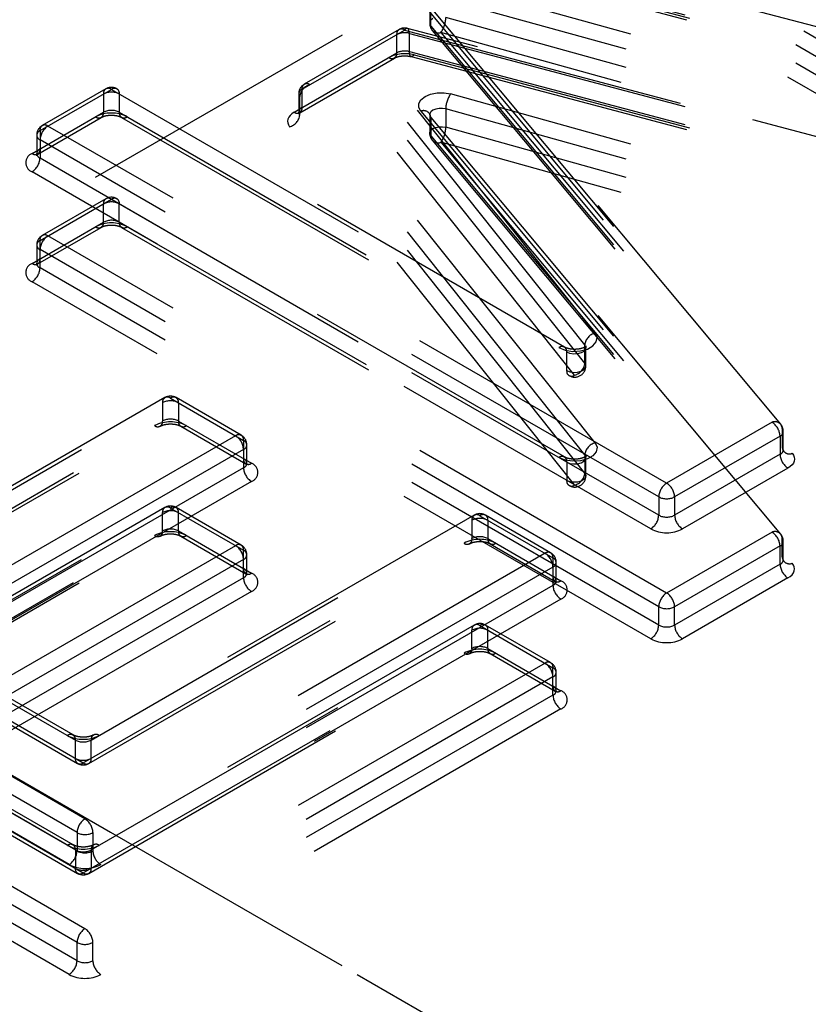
# Model space of a CAD drawing. Header units: inches. Extents: x 1907 to 2452, y -210 to -54.
# Tile 359 of 656: x 1990.801 to 1991.078, y -188.758 to -188.412. Entities that reach past the tile are written whole.
import ezdxf

# ---------------------------------------------------------------- set-up
doc = ezdxf.new("R2010")
doc.units = ezdxf.units.IN
doc.header["$LTSCALE"] = 0.5
doc.header["$MEASUREMENT"] = 0
doc.linetypes.add('HIDDEN', pattern=[0.22499999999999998, 0.15, -0.075])
doc.layers.add('SID-M-H', color=4, linetype='HIDDEN')

msp = doc.modelspace()

# ---------------------------------------------------------------- linework, layer by layer
at = {"layer": 'SID-M-H'}
for p, q in [((1991.780342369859, -187.9176182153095), (1990.631293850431, -188.5809498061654)), ((1990.936279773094, -188.3771819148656), (1991.154118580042, -188.4349447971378)), ((1991.155127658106, -188.4343540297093), (1990.937288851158, -188.3765911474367)), ((1991.162972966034, -188.4661766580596), (1991.00595835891, -188.3755340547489)), ((1990.937923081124, -188.3783313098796), (1991.155761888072, -188.4360941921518)), ((1991.160189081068, -188.4709984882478), (1991.003174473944, -188.380355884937)), ((1990.937923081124, -188.3847607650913), (1991.155761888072, -188.4425236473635)), ((1990.938557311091, -188.3865009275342), (1991.156396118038, -188.4442638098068)), ((1990.939566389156, -188.3859101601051), (1991.157405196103, -188.4436730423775)), ((1991.160189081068, -188.4774279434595), (1991.003174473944, -188.3867853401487)), ((1991.157405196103, -188.4822497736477), (1991.000390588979, -188.3916071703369)), ((1991.003095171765, -188.5221287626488), (1990.90303610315, -188.3963730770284)), ((1990.999517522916, -188.5262921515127), (1990.899458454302, -188.4005364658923)), ((1991.208373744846, -188.4708134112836), (1990.952417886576, -188.3996213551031)), ((1991.2066648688, -188.4760756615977), (1990.950709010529, -188.4048836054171)), ((1990.999517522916, -188.5327216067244), (1990.899458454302, -188.406965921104)), ((1990.941906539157, -188.4056894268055), (1991.065228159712, -188.5534495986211)), ((1991.068250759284, -188.5541416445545), (1990.944929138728, -188.4063814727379)), ((1990.945063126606, -188.4069311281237), (1990.945063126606, -188.4133605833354)), ((1990.94545333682, -188.4079176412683), (1991.068774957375, -188.5556778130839)), ((1990.94545333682, -188.41434709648), (1990.94545333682, -188.4079176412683)), ((1990.995939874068, -188.5368849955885), (1990.895880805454, -188.411129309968)), ((1990.946216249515, -188.4117534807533), (1990.945502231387, -188.4123175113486)), ((1991.2066648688, -188.4825051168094), (1990.950709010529, -188.4113130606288)), ((1990.936600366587, -188.415417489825), (1990.936279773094, -188.4157586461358)), ((1990.936908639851, -188.4152129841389), (1990.936600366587, -188.415417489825)), ((1990.937192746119, -188.4151529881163), (1990.936908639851, -188.4152129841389)), ((1990.937441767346, -188.4152398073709), (1990.937192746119, -188.4151529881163)), ((1991.155127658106, -188.4729307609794), (1990.937288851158, -188.4151678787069)), ((1990.937646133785, -188.4154701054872), (1990.937441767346, -188.4152398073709)), ((1990.937797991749, -188.4158350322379), (1990.937646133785, -188.4154701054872)), ((1990.945118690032, -188.4129800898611), (1990.945101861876, -188.413678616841)), ((1990.945101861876, -188.413678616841), (1990.94545333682, -188.41434709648)), ((1990.945502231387, -188.4123175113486), (1990.945118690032, -188.4129800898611)), ((1990.94545333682, -188.41434709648), (1991.068774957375, -188.5621072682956)), ((1990.900252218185, -188.4365574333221), (1990.936279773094, -188.4157586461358)), ((1990.934311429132, -188.4155637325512), (1990.901067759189, -188.4347548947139)), ((1990.933495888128, -188.4237957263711), (1990.933495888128, -188.4173662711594)), ((1990.936279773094, -188.4157586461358), (1991.154118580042, -188.473521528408)), ((1990.937891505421, -188.4163205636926), (1990.937797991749, -188.4158350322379)), ((1990.937923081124, -188.4169080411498), (1990.937891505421, -188.4163205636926)), ((1990.937923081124, -188.4169080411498), (1991.155761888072, -188.474670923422)), ((1990.937923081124, -188.4233374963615), (1990.937923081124, -188.4169080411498)), ((1990.945977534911, -188.4158832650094), (1991.069299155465, -188.5636434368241)), ((1990.94900013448, -188.4165753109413), (1991.072321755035, -188.564335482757)), ((1991.20495599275, -188.4877673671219), (1990.94900013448, -188.4165753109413)), ((1990.89746833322, -188.4445945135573), (1990.933495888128, -188.4237957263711)), ((1990.899436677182, -188.4447894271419), (1990.932680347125, -188.4255982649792)), ((1990.937923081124, -188.4233374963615), (1991.155761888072, -188.4811003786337)), ((1990.937954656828, -188.4239249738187), (1990.937923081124, -188.4233374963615)), ((1990.9380481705, -188.4244105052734), (1990.937954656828, -188.4239249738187)), ((1990.938200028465, -188.4247754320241), (1990.9380481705, -188.4244105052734)), ((1990.938404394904, -188.4250057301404), (1990.938200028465, -188.4247754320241)), ((1990.93865341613, -188.425092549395), (1990.938404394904, -188.4250057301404)), ((1990.938557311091, -188.4250776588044), (1991.156396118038, -188.4828405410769)), ((1990.938937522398, -188.4250325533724), (1990.93865341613, -188.425092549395)), ((1990.939245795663, -188.4248280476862), (1990.938937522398, -188.4250325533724)), ((1990.939566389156, -188.4244868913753), (1990.939245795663, -188.4248280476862)), ((1990.939566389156, -188.4244868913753), (1991.157405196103, -188.4822497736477)), ((1991.780342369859, -189.2442316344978), (1990.366128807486, -188.4278235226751)), ((1991.003095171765, -188.560705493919), (1990.90303610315, -188.4349498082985)), ((1990.808302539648, -188.4510621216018), (1990.833357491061, -188.436597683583)), ((1990.831389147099, -188.4364027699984), (1990.809118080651, -188.4492595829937)), ((1990.830573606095, -188.4382053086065), (1990.830573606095, -188.4446347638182)), ((1990.833357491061, -188.436597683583), (1990.993155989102, -188.5288479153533)), ((1990.992340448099, -188.5270453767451), (1990.835325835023, -188.4364027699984)), ((1990.836141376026, -188.4382053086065), (1990.836141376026, -188.4446347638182)), ((1990.899099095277, -188.4381645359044), (1990.899099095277, -188.4445939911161)), ((1990.999517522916, -188.5648688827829), (1990.899458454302, -188.4391131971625)), ((1990.899458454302, -188.4455426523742), (1990.899458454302, -188.4391131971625)), ((1990.900252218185, -188.4429868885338), (1990.900252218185, -188.4365574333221)), ((1990.942004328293, -188.4402069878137), (1990.94343236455, -188.4390789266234)), ((1990.94343236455, -188.4390789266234), (1990.945386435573, -188.4382545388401)), ((1990.945386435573, -188.4382545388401), (1990.947681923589, -188.4378117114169)), ((1990.947681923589, -188.4378117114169), (1990.950101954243, -188.4377922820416)), ((1990.950101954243, -188.4377922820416), (1990.952417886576, -188.4381980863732)), ((1991.208373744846, -188.5093901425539), (1990.952417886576, -188.4381980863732)), ((1990.94120358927, -188.4429291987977), (1990.941237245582, -188.4415321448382)), ((1990.941906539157, -188.4442661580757), (1990.94120358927, -188.4429291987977)), ((1990.941237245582, -188.4415321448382), (1990.942004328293, -188.4402069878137)), ((1990.805518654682, -188.4590992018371), (1990.830573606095, -188.4446347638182)), ((1990.807486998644, -188.4592941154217), (1990.829758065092, -188.4464373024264)), ((1990.836141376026, -188.4446347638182), (1990.995939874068, -188.5368849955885)), ((1990.83695691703, -188.4464373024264), (1990.993971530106, -188.5370799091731)), ((1990.89558543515, -188.446338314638), (1990.895285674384, -188.4470065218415)), ((1990.896056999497, -188.4457040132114), (1990.89558543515, -188.446338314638)), ((1990.896689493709, -188.4451182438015), (1990.896056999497, -188.4457040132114)), ((1990.89746833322, -188.4445945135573), (1990.896689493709, -188.4451182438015)), ((1990.999517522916, -188.5712983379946), (1990.899458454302, -188.4455426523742)), ((1990.941906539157, -188.4442661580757), (1991.065228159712, -188.5920263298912)), ((1991.068250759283, -188.5927183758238), (1990.944929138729, -188.444958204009)), ((1990.945063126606, -188.4455078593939), (1990.945063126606, -188.4519373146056)), ((1990.945118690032, -188.4451273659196), (1990.945101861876, -188.4458258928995)), ((1990.945101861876, -188.4458258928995), (1990.94545333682, -188.4464943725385)), ((1990.945502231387, -188.4444647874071), (1990.945118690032, -188.4451273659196)), ((1990.94545333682, -188.4464943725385), (1991.068774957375, -188.5942545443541)), ((1990.94545333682, -188.4464943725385), (1990.94545333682, -188.4529238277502)), ((1990.946216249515, -188.4439007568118), (1990.945502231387, -188.4444647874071)), ((1990.947193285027, -188.4434885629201), (1990.946216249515, -188.4439007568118)), ((1990.948341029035, -188.4432671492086), (1990.947193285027, -188.4434885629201)), ((1990.949551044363, -188.4432574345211), (1990.948341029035, -188.4432671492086)), ((1990.950709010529, -188.4434603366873), (1990.949551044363, -188.4432574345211)), ((1991.2066648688, -188.5146523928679), (1990.950709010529, -188.4434603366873)), ((1990.950709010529, -188.4434603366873), (1990.950709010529, -188.449889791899)), ((1991.028229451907, -188.5748084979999), (1990.811086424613, -188.4494544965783)), ((1990.895285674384, -188.4470065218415), (1990.895164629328, -188.4476932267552)), ((1990.895164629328, -188.4476932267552), (1990.895225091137, -188.4483825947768)), ((1990.895225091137, -188.4483825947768), (1990.895465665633, -188.4490587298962)), ((1990.895465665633, -188.4490587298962), (1990.895880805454, -188.4497060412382)), ((1990.995939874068, -188.5754617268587), (1990.895880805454, -188.4497060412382)), ((1990.946216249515, -188.4503302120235), (1990.947193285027, -188.4499180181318)), ((1990.947193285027, -188.4499180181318), (1990.948341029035, -188.4496966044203)), ((1990.948341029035, -188.4496966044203), (1990.949551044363, -188.4496868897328)), ((1990.949551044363, -188.4496868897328), (1990.950709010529, -188.449889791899)), ((1991.2066648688, -188.5210818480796), (1990.950709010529, -188.449889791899)), ((1990.807149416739, -188.4526692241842), (1990.807149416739, -188.4590986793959)), ((1990.808302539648, -188.4510621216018), (1990.808302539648, -188.4607057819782)), ((1990.945101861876, -188.4522553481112), (1990.945118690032, -188.4515568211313)), ((1990.94545333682, -188.4529238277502), (1990.945101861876, -188.4522553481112)), ((1990.945118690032, -188.4515568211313), (1990.945502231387, -188.4508942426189)), ((1990.94545333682, -188.4529238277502), (1991.068774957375, -188.6006839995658)), ((1990.945502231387, -188.4508942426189), (1990.946216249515, -188.4503302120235)), ((1991.025445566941, -188.5796303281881), (1990.808302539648, -188.4542763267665)), ((1990.945977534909, -188.4544599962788), (1991.069299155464, -188.6022201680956)), ((1990.94900013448, -188.4551520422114), (1991.072321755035, -188.6029122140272)), ((1991.20495599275, -188.5263440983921), (1990.94900013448, -188.4551520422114)), ((1991.025445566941, -188.5860597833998), (1990.808302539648, -188.4607057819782)), ((1991.022661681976, -188.590881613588), (1990.805518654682, -188.4655276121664)), ((1990.808302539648, -188.489638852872), (1990.833357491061, -188.4751744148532)), ((1990.831389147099, -188.4749795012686), (1990.809118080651, -188.4878363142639)), ((1990.830573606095, -188.4832114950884), (1990.830573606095, -188.4767820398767)), ((1990.833357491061, -188.4751744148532), (1990.993155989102, -188.5674246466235)), ((1990.992340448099, -188.5656221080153), (1990.835325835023, -188.4749795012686)), ((1990.836141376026, -188.4832114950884), (1990.836141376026, -188.4767820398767)), ((1990.805518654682, -188.4976759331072), (1990.830573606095, -188.4832114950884)), ((1990.836141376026, -188.4832114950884), (1990.995939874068, -188.5754617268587)), ((1990.807486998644, -188.4978708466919), (1990.829758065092, -188.4850140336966)), ((1991.028229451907, -188.6133852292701), (1990.811086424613, -188.4880312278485)), ((1990.83695691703, -188.4850140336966), (1990.993971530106, -188.5756566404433)), ((1990.807149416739, -188.4912459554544), (1990.807149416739, -188.4976754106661)), ((1990.808302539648, -188.4992825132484), (1990.808302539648, -188.489638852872)), ((1991.025445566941, -188.6182070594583), (1990.808302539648, -188.4928530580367)), ((1991.025445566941, -188.62463651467), (1990.808302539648, -188.4992825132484)), ((1991.022661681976, -188.6294583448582), (1990.805518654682, -188.5041043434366)), ((1991.003787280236, -188.5236526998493), (1991.003095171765, -188.5221287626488)), ((1991.002373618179, -188.526646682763), (1991.003536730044, -188.5252214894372)), ((1991.003536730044, -188.5252214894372), (1991.003787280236, -188.5236526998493)), ((1990.990372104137, -188.5272402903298), (1990.99260704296, -188.5281443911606)), ((1990.99260704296, -188.5281443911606), (1990.995242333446, -188.528553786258)), ((1990.993155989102, -188.535277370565), (1990.993155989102, -188.5288479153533)), ((1990.994273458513, -188.5292999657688), (1990.993155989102, -188.5288479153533)), ((1990.995591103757, -188.5295046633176), (1990.994273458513, -188.5292999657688)), ((1990.995242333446, -188.528553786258), (1990.997961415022, -188.5284192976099)), ((1990.996950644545, -188.5294374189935), (1990.995591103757, -188.5295046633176)), ((1990.998188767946, -188.5291063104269), (1990.996950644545, -188.5294374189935)), ((1990.997961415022, -188.5284192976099), (1991.000437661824, -188.5277570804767)), ((1990.999156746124, -188.52855111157), (1990.998188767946, -188.5291063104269)), ((1990.999738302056, -188.527838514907), (1990.999156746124, -188.52855111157)), ((1990.999517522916, -188.5327216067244), (1990.999517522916, -188.5262921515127)), ((1990.999876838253, -188.527251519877), (1990.999738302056, -188.527838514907)), ((1990.999876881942, -188.5336702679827), (1990.999876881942, -188.527240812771)), ((1991.000437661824, -188.5277570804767), (1991.002373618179, -188.526646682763)), ((1990.999863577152, -188.5334835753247), (1990.999517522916, -188.5327216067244)), ((1990.993155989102, -188.535277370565), (1990.994273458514, -188.5357294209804)), ((1990.994273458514, -188.5357294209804), (1990.995591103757, -188.5359341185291)), ((1990.995591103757, -188.5359341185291), (1990.996950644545, -188.5358668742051)), ((1990.996950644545, -188.5358668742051), (1990.998188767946, -188.5355357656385)), ((1990.998188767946, -188.5355357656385), (1990.999156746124, -188.5349805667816)), ((1990.999156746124, -188.5349805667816), (1990.999738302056, -188.5342679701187)), ((1990.999738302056, -188.5342679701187), (1990.999863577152, -188.5334835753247)), ((1990.736237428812, -188.6130261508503), (1990.854088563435, -188.5449916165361)), ((1990.852120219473, -188.5447967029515), (1990.737052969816, -188.6112236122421)), ((1990.85130467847, -188.5465992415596), (1990.85130467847, -188.5530286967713)), ((1990.854088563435, -188.5449916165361), (1990.879735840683, -188.5597979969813)), ((1990.87892029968, -188.5579954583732), (1990.856056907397, -188.5447967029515)), ((1990.8568724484, -188.5465992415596), (1990.8568724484, -188.5530286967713)), ((1990.733453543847, -188.6210632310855), (1990.85130467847, -188.5530286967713)), ((1990.8568724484, -188.5530286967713), (1990.882519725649, -188.5678350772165)), ((1991.065228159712, -188.5534495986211), (1991.028229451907, -188.5748084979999)), ((1990.735421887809, -188.6212581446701), (1990.850489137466, -188.5548312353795)), ((1990.857687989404, -188.5548312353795), (1990.880551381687, -188.5680299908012)), ((1991.068774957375, -188.5556778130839), (1991.068774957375, -188.5621072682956)), ((1991.069165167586, -188.5630937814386), (1991.069165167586, -188.5566643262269)), ((1990.876951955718, -188.5581903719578), (1990.761884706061, -188.6246172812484)), ((1990.879735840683, -188.5597979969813), (1990.879735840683, -188.5694416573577)), ((1991.068012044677, -188.5582714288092), (1991.031013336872, -188.5796303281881)), ((1991.068012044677, -188.5582714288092), (1991.068012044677, -188.5647008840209)), ((1990.879735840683, -188.563012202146), (1990.764668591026, -188.6294391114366)), ((1990.880888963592, -188.5678345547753), (1990.880888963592, -188.5614050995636)), ((1991.003536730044, -188.5637982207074), (1991.002373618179, -188.5652234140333)), ((1991.003095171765, -188.560705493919), (1991.003787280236, -188.5622294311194)), ((1991.003787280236, -188.5622294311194), (1991.003536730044, -188.5637982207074)), ((1990.824077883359, -188.6926626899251), (1990.606934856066, -188.5673086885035)), ((1990.992607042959, -188.5667211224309), (1990.990372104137, -188.5658170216)), ((1990.995242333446, -188.5671305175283), (1990.992607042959, -188.5667211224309)), ((1990.993155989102, -188.5674246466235), (1990.993155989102, -188.5738541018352)), ((1990.993155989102, -188.5674246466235), (1990.994273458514, -188.5678766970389)), ((1990.997961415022, -188.5669960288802), (1990.995242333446, -188.5671305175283)), ((1991.000437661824, -188.566333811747), (1990.997961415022, -188.5669960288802)), ((1990.998188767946, -188.567683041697), (1990.999156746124, -188.5671278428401)), ((1990.999156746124, -188.5671278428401), (1990.999738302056, -188.5664152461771)), ((1990.999517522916, -188.5648688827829), (1990.999517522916, -188.5712983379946)), ((1990.999738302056, -188.5664152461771), (1990.999876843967, -188.5658275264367)), ((1990.999876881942, -188.5722469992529), (1990.999876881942, -188.5658175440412)), ((1991.002373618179, -188.5652234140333), (1991.000437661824, -188.566333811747)), ((1991.068012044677, -188.5647008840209), (1991.031013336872, -188.5860597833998)), ((1991.072321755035, -188.564335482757), (1991.072762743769, -188.5649882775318)), ((1991.072991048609, -188.5670694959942), (1991.072696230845, -188.5677491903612)), ((1991.072762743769, -188.5649882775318), (1991.073024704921, -188.5656724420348)), ((1991.073101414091, -188.5663717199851), (1991.072991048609, -188.5670694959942)), ((1991.073024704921, -188.5656724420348), (1991.073101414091, -188.5663717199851)), ((1990.879735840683, -188.5694416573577), (1990.764668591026, -188.6358685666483)), ((1990.994273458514, -188.5678766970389), (1990.995591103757, -188.5680813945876)), ((1990.995591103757, -188.5680813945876), (1990.996950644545, -188.5680141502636)), ((1990.996950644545, -188.5680141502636), (1990.998188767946, -188.567683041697)), ((1991.070795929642, -188.5695227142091), (1991.033797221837, -188.590881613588)), ((1991.071585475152, -188.5689905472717), (1991.070795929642, -188.5695227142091)), ((1991.072223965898, -188.5683946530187), (1991.071585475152, -188.5689905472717)), ((1991.072696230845, -188.5677491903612), (1991.072223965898, -188.5683946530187)), ((1990.821293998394, -188.6974845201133), (1990.604150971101, -188.5721305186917)), ((1990.882519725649, -188.5742634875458), (1990.767452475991, -188.6406903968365)), ((1990.994273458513, -188.5743061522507), (1990.993155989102, -188.5738541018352)), ((1990.995591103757, -188.5745108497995), (1990.994273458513, -188.5743061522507)), ((1990.996950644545, -188.5744436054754), (1990.995591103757, -188.5745108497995)), ((1990.998188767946, -188.5741124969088), (1990.996950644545, -188.5744436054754)), ((1990.999156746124, -188.5735572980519), (1990.998188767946, -188.5741124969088)), ((1990.999738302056, -188.5728447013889), (1990.999156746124, -188.5735572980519)), ((1990.999517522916, -188.5712983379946), (1990.999863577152, -188.5720603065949)), ((1990.999863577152, -188.5720603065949), (1990.999738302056, -188.5728447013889)), ((1990.821293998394, -188.703913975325), (1990.604150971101, -188.5785599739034)), ((1992.045507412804, -189.3973579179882), (1990.631293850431, -188.5809498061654)), ((1991.025445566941, -188.5796303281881), (1991.025445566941, -188.5860597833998)), ((1991.031013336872, -188.5796303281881), (1991.031013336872, -188.5860597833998)), ((1990.818510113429, -188.7087358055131), (1990.601367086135, -188.5833818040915)), ((1990.736237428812, -188.6516028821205), (1990.854088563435, -188.5835683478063)), ((1990.852120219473, -188.5833734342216), (1990.737052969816, -188.6498003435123)), ((1990.854088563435, -188.5835683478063), (1990.879735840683, -188.5983747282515)), ((1990.87892029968, -188.5965721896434), (1990.856056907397, -188.5833734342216)), ((1990.826269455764, -188.6650005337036), (1990.962679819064, -188.5862519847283)), ((1990.960711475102, -188.5860570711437), (1990.827084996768, -188.6631979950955)), ((1990.85130467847, -188.5916054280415), (1990.85130467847, -188.5851759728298)), ((1990.8568724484, -188.5916054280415), (1990.8568724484, -188.5851759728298)), ((1990.959895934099, -188.5878596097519), (1990.959895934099, -188.5942890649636)), ((1990.962679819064, -188.5862519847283), (1990.988327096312, -188.6010583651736)), ((1990.987511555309, -188.5992558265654), (1990.964648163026, -188.5860570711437)), ((1990.965463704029, -188.5878596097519), (1990.965463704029, -188.5942890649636)), ((1990.733453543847, -188.6596399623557), (1990.85130467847, -188.5916054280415)), ((1990.8568724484, -188.5916054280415), (1990.882519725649, -188.6064118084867)), ((1990.735421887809, -188.6598348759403), (1990.850489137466, -188.5934079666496)), ((1990.823485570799, -188.6730376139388), (1990.959895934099, -188.5942890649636)), ((1990.857687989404, -188.5934079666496), (1990.880551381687, -188.6066067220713)), ((1990.965463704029, -188.5942890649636), (1990.991110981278, -188.6090954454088)), ((1991.065228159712, -188.5920263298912), (1991.028229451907, -188.6133852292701)), ((1991.068774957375, -188.6006839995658), (1991.068774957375, -188.5942545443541)), ((1991.069165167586, -188.6016705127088), (1991.069165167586, -188.5952410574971)), ((1990.876951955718, -188.596767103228), (1990.761884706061, -188.6631940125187)), ((1990.825453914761, -188.6732325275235), (1990.959080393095, -188.5960916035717)), ((1990.879735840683, -188.6080183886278), (1990.879735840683, -188.5983747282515)), ((1990.966279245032, -188.5960916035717), (1990.989142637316, -188.6092903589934)), ((1991.068012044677, -188.5968481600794), (1991.031013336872, -188.6182070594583)), ((1991.068012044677, -188.6032776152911), (1991.068012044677, -188.5968481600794)), ((1990.879735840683, -188.6015889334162), (1990.764668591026, -188.6680158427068)), ((1990.985543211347, -188.59945074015), (1990.824077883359, -188.6926626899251)), ((1990.880888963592, -188.6064112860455), (1990.880888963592, -188.5999818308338)), ((1990.988327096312, -188.6010583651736), (1990.988327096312, -188.6107020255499)), ((1990.988327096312, -188.6042725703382), (1990.826861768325, -188.6974845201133)), ((1990.989480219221, -188.6090949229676), (1990.989480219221, -188.6026654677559)), ((1991.068012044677, -188.6032776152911), (1991.031013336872, -188.62463651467)), ((1991.072762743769, -188.6035650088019), (1991.072321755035, -188.6029122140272)), ((1991.073024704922, -188.604249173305), (1991.072762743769, -188.6035650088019)), ((1991.07299104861, -188.6056462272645), (1991.073101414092, -188.6049484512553)), ((1991.073101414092, -188.6049484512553), (1991.073024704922, -188.604249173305)), ((1990.824077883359, -188.7312394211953), (1990.606934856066, -188.6058854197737)), ((1990.879735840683, -188.6080183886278), (1990.764668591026, -188.6744452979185)), ((1991.070795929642, -188.6080994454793), (1991.033797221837, -188.6294583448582)), ((1991.070795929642, -188.6080994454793), (1991.071585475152, -188.607567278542)), ((1991.071585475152, -188.607567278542), (1991.072223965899, -188.606971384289)), ((1991.072223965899, -188.606971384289), (1991.072696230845, -188.6063259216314)), ((1991.072696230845, -188.6063259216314), (1991.07299104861, -188.6056462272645)), ((1990.821293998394, -188.7360612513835), (1990.604150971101, -188.6107072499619)), ((1990.988327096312, -188.6107020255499), (1990.826861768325, -188.703913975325)), ((1990.882519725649, -188.612840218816), (1990.767452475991, -188.6792671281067)), ((1990.991110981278, -188.6155238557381), (1990.82964565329, -188.7087358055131)), ((1990.821293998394, -188.7424907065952), (1990.604150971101, -188.6171367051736)), ((1991.025445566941, -188.62463651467), (1991.025445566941, -188.6182070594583)), ((1991.031013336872, -188.62463651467), (1991.031013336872, -188.6182070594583)), ((1990.818510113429, -188.7473125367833), (1990.601367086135, -188.6219585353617)), ((1990.826269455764, -188.7035772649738), (1990.962679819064, -188.6248287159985)), ((1990.960711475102, -188.6246338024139), (1990.827084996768, -188.7017747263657)), ((1990.962679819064, -188.6248287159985), (1990.988327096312, -188.6396350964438)), ((1990.987511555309, -188.6378325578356), (1990.964648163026, -188.6246338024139)), ((1990.959895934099, -188.6328657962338), (1990.959895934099, -188.6264363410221)), ((1990.965463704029, -188.6328657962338), (1990.965463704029, -188.6264363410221)), ((1990.761884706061, -188.6310456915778), (1990.820701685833, -188.6650005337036)), ((1990.81988614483, -188.6631979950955), (1990.763853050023, -188.6308507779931)), ((1990.823485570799, -188.711614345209), (1990.959895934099, -188.6328657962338)), ((1990.965463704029, -188.6328657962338), (1990.991110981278, -188.647672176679)), ((1990.825453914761, -188.7118092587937), (1990.959080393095, -188.6346683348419)), ((1990.966279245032, -188.6346683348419), (1990.989142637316, -188.6478670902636)), ((1990.764668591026, -188.639082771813), (1990.823485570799, -188.6730376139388)), ((1990.985543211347, -188.6380274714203), (1990.824077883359, -188.7312394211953)), ((1990.988327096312, -188.6492787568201), (1990.988327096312, -188.6396350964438)), ((1990.76548413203, -188.6408853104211), (1990.821517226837, -188.6732325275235)), ((1990.988327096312, -188.6428493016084), (1990.826861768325, -188.7360612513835)), ((1990.989480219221, -188.6476716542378), (1990.989480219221, -188.6412421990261)), ((1990.988327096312, -188.6492787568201), (1990.826861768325, -188.7424907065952)), ((1990.991110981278, -188.6541005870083), (1990.82964565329, -188.7473125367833)), ((1990.820701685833, -188.6714299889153), (1990.820701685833, -188.6650005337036)), ((1990.826269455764, -188.6714299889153), (1990.826269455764, -188.6650005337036)), ((1990.761884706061, -188.669622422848), (1990.820701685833, -188.7035772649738)), ((1990.81988614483, -188.7017747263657), (1990.763853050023, -188.6694275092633)), ((1990.764668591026, -188.6776595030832), (1990.823485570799, -188.711614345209)), ((1990.76548413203, -188.6794620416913), (1990.821517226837, -188.7118092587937)), ((1990.821293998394, -188.6974845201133), (1990.821293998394, -188.703913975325)), ((1990.826861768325, -188.6974845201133), (1990.826861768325, -188.703913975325)), ((1990.820701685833, -188.7035772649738), (1990.820701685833, -188.7100067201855)), ((1990.826269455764, -188.7035772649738), (1990.826269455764, -188.7100067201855)), ((1990.821293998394, -188.7424907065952), (1990.821293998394, -188.7360612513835)), ((1990.826861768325, -188.7424907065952), (1990.826861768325, -188.7360612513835))]:
    msp.add_line(p, q, dxfattribs=at)
for centre, radius, start, end in [((1990.941444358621, -188.411213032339), 0.009265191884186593, 324.6369577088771, 359.3814148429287), ((1990.935193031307, -188.4170909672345), 0.001719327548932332, 50.79671475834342, 189.21403698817), ((1990.936279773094, -188.4189733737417), 0.00393700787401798, 75.14902460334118, 119.9973117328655), ((1990.94900013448, -188.4133605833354), 0.003937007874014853, 180, 219.8485996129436), ((1990.947977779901, -188.4142657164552), 0.002525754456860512, 181.8463944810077, 293.8768377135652), ((1990.936300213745, -188.4228444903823), 0.006154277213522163, 74.71042891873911, 117.1081154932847), ((1990.931798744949, -188.4240710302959), 0.001719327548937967, 230.7967147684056, 9.214036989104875), ((1990.936320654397, -188.4363597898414), 0.01230855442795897, 74.71042891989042, 117.108115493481), ((1990.936300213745, -188.4292739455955), 0.006154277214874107, 74.71042892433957, 117.108115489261), ((1990.832270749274, -188.4379300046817), 0.00171932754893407, 50.79671476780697, 189.21403698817), ((1990.833357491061, -188.4398124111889), 0.003937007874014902, 60.00268826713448, 119.9973117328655), ((1990.834444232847, -188.4379300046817), 0.001719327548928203, 350.785963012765, 129.2032852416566), ((1990.90303610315, -188.4381645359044), 0.003937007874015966, 119.9973117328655, 180), ((1990.904163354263, -188.4395373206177), 0.0047239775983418, 103.8053005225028, 174.8489914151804), ((1990.901949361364, -188.4362821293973), 0.001719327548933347, 50.79671476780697, 189.21403698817), ((1990.833357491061, -188.4435781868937), 0.006051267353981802, 62.6096722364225, 117.3903277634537), ((1990.900801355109, -188.438129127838), 0.001664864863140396, 109.258987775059, 216.2337285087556), ((1990.9599736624, -188.4435603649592), 0.009265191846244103, 144.6369576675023, 179.381414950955), ((1990.898555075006, -188.4432621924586), 0.0017193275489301, 230.7967147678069, 9.214036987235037), ((1990.900801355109, -188.4445585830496), 0.001664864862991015, 109.2589877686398, 216.2337285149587), ((1990.828876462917, -188.444910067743), 0.001719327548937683, 230.7967147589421, 9.214036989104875), ((1990.833357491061, -188.4569881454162), 0.01210253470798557, 62.6096722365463, 117.3903277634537), ((1990.833357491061, -188.4500076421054), 0.006051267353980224, 62.6096722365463, 117.3903277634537), ((1990.837838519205, -188.444910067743), 0.001719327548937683, 170.7859630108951, 309.2032852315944), ((1990.894753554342, -188.4451185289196), 0.004723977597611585, 283.8053005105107, 354.8489914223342), ((1990.942928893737, -188.4465757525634), 0.002525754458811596, 1.846394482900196, 113.8768377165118), ((1990.811086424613, -188.4526692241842), 0.003937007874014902, 119.9973117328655, 180), ((1990.809999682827, -188.450786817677), 0.001719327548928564, 50.79671476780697, 189.214036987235), ((1990.814346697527, -188.4545513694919), 0.006050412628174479, 122.6054783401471, 177.3945215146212), ((1990.941444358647, -188.4497897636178), 0.009265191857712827, 324.6369576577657, 359.3814148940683), ((1990.808912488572, -188.4526692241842), 0.001718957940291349, 110.7834208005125, 249.2165791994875), ((1990.94900013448, -188.4519373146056), 0.003937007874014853, 180, 219.8485996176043), ((1990.9479777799, -188.4528424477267), 0.002525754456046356, 181.8463944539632, 293.8768377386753), ((1990.806738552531, -188.4623134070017), 0.003437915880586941, 110.7834208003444, 249.2165791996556), ((1990.806605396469, -188.4577668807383), 0.001719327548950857, 230.7967147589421, 9.214036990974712), ((1990.808912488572, -188.4590986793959), 0.001718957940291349, 110.7834208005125, 249.2165791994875), ((1990.802258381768, -188.4604307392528), 0.006050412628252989, 302.605478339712, 357.3945215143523), ((1990.832270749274, -188.4765067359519), 0.001719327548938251, 50.79671476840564, 189.2140369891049), ((1990.833357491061, -188.4821549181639), 0.006051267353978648, 62.6096722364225, 117.3903277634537), ((1990.833357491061, -188.478389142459), 0.003937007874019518, 60.00268826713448, 119.9973117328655), ((1990.834444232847, -188.4765067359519), 0.001719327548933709, 350.78596301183, 129.2032852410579), ((1990.828876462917, -188.4834867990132), 0.001719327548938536, 230.7967147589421, 9.214036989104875), ((1990.833357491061, -188.4955648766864), 0.01210253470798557, 62.6096722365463, 117.3903277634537), ((1990.833357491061, -188.4885843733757), 0.006051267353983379, 62.6096722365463, 117.3903277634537), ((1990.837838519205, -188.4834867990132), 0.001719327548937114, 170.7859630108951, 309.2032852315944), ((1990.811086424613, -188.4912459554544), 0.003937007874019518, 119.9973117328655, 180), ((1990.809999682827, -188.4893635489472), 0.001719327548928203, 50.79671476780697, 189.214036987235), ((1990.814346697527, -188.4931281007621), 0.006050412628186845, 122.6054783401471, 177.39452151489), ((1990.808912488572, -188.4912459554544), 0.001718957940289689, 110.7834208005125, 249.2165791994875), ((1990.806738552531, -188.5008901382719), 0.003437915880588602, 110.7834208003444, 249.2165791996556), ((1990.806605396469, -188.4963436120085), 0.001719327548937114, 230.7967147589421, 9.214036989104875), ((1990.808912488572, -188.4976754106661), 0.001718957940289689, 110.7834208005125, 249.2165791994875), ((1990.802258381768, -188.4990074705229), 0.00605041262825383, 302.605478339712, 357.3945215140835), ((1991.004222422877, -188.526716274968), 0.004723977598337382, 103.8053005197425, 174.8489914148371), ((1990.991458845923, -188.5285726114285), 0.001719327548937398, 350.7859630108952, 129.2032852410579), ((1990.994812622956, -188.5322974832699), 0.004723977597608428, 283.8053005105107, 354.8489914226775), ((1990.994853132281, -188.5355526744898), 0.001719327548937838, 170.7859630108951, 309.2032852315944), ((1990.995939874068, -188.5336702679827), 0.003937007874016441, 240.0026882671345, 0), ((1990.853001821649, -188.5463239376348), 0.001719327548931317, 50.79671476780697, 189.214036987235), ((1990.854088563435, -188.5519721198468), 0.006051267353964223, 62.6096722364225, 117.3903277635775), ((1990.854088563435, -188.5482063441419), 0.003937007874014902, 60.00268826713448, 119.9973117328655), ((1990.855175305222, -188.5463239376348), 0.001719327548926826, 350.785963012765, 129.2032852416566), ((1990.849607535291, -188.5533040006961), 0.001719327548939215, 230.7967147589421, 9.214036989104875), ((1990.854088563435, -188.5653820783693), 0.01210253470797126, 62.6096722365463, 117.3903277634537), ((1990.854088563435, -188.5584015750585), 0.006051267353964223, 62.6096722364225, 117.3903277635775), ((1990.858569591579, -188.5533040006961), 0.001719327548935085, 170.78596301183, 309.2032852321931), ((1991.066250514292, -188.5557591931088), 0.002525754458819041, 1.846394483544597, 113.8768377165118), ((1991.061967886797, -188.5585464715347), 0.006050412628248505, 2.605478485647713, 57.39452166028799), ((1991.067466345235, -188.5567018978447), 0.00166169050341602, 289.1717009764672, 38.04578047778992), ((1991.065228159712, -188.5566643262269), 0.003937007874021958, 0, 39.84859961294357), ((1990.878038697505, -188.5595226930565), 0.001719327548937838, 350.7859630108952, 129.2032852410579), ((1990.873691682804, -188.5632872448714), 0.006050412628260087, 2.605478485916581, 57.39452166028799), ((1990.876951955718, -188.5614050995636), 0.003937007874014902, 0, 60.00268826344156), ((1990.879125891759, -188.5614050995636), 0.00171895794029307, 290.7834208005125, 69.21657919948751), ((1991.004222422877, -188.5652930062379), 0.004723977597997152, 103.8053005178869, 174.8489914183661), ((1991.067466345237, -188.5631313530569), 0.001661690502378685, 289.1717009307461, 38.04578052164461), ((1991.071299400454, -188.5620258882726), 0.002525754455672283, 181.846394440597, 293.8768377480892), ((1990.881432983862, -188.5665027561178), 0.001719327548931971, 170.78596301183, 309.2032852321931), ((1990.879125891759, -188.5678345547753), 0.001718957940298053, 290.7834208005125, 69.21657919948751), ((1990.991458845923, -188.5671493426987), 0.001719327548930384, 350.785963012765, 129.2032852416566), ((1991.074056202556, -188.5644258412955), 0.006050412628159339, 182.6054784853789, 237.3945216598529), ((1990.885779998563, -188.5691666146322), 0.006050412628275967, 182.6054784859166, 237.394521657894), ((1990.8812998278, -188.5710492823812), 0.00343791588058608, 290.7834207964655, 69.21657920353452), ((1990.994853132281, -188.57412940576), 0.001719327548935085, 170.78596301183, 309.2032852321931), ((1990.995939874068, -188.5722469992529), 0.00393700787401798, 240.0026882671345, 0), ((1990.994812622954, -188.5708742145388), 0.004723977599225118, 283.8053005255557, 354.8489914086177), ((1991.031489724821, -188.5799053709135), 0.006050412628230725, 122.605478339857, 177.3945215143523), ((1991.024969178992, -188.5799053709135), 0.006050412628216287, 2.605478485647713, 57.39452166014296), ((1991.028229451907, -188.5742574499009), 0.006051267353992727, 242.6096722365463, 297.3903277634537), ((1990.853001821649, -188.584900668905), 0.001719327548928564, 50.79671476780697, 189.214036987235), ((1990.854088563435, -188.590548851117), 0.006051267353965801, 62.6096722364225, 117.3903277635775), ((1990.854088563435, -188.5867830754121), 0.003937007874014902, 60.00268826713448, 119.9973117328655), ((1990.855175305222, -188.584900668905), 0.001719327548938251, 350.7859630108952, 129.2032852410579), ((1990.961593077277, -188.5875843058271), 0.001719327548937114, 50.79671475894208, 189.2140369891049), ((1990.962679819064, -188.5932324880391), 0.006051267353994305, 62.6096722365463, 117.3903277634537), ((1990.962679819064, -188.5894667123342), 0.003937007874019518, 60.00268826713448, 119.9973117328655), ((1990.96376656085, -188.5875843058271), 0.001719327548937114, 350.7859630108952, 129.2032852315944), ((1991.019401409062, -188.5857847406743), 0.006050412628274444, 302.605478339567, 357.3945215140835), ((1991.028229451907, -188.5806869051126), 0.006051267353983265, 242.6096722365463, 297.3903277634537), ((1991.037057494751, -188.5857847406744), 0.006050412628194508, 182.6054784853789, 237.3945216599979), ((1990.849607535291, -188.5918807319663), 0.001719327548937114, 230.7967147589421, 9.214036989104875), ((1990.854088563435, -188.5969783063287), 0.006051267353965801, 62.6096722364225, 117.3903277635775), ((1990.858569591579, -188.5918807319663), 0.001719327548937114, 170.7859630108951, 309.2032852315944), ((1991.028229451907, -188.5801358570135), 0.01210253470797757, 242.6096722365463, 297.3903277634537), ((1990.854088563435, -188.6039588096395), 0.01210253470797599, 62.6096722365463, 117.3903277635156), ((1990.95819879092, -188.5945643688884), 0.001719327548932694, 230.7967147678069, 9.214036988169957), ((1990.962679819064, -188.6066424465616), 0.01210253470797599, 62.6096722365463, 117.3903277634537), ((1990.962679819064, -188.5996619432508), 0.006051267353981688, 62.6096722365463, 117.3903277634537), ((1990.967160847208, -188.5945643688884), 0.001719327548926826, 170.785963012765, 309.2032852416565), ((1991.066250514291, -188.5943359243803), 0.002525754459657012, 1.846394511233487, 113.8768376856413), ((1991.061967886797, -188.5971232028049), 0.00605041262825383, 2.605478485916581, 57.39452166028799), ((1991.067466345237, -188.5952786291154), 0.001661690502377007, 289.1717009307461, 38.04578052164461), ((1991.065228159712, -188.5952410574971), 0.003937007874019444, 0, 39.84859961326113), ((1990.878038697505, -188.5980994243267), 0.001719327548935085, 350.78596301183, 129.2032852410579), ((1990.873691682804, -188.6018639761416), 0.006050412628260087, 2.605478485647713, 57.39452166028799), ((1990.876951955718, -188.5999818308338), 0.003937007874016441, 0, 60.00268826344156), ((1990.879125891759, -188.5999818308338), 0.001718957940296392, 290.7834208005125, 69.21657919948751), ((1990.986629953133, -188.6007830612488), 0.001719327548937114, 350.7859630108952, 129.2032852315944), ((1990.982282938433, -188.6045476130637), 0.006050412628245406, 2.605478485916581, 57.39452166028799), ((1990.985543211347, -188.6026654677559), 0.003937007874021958, 0, 60.00268826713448), ((1990.987717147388, -188.6026654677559), 0.001718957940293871, 290.7834208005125, 69.21657919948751), ((1991.067466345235, -188.6017080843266), 0.001661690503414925, 289.1717009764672, 38.04578047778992), ((1991.071299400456, -188.6006026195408), 0.002525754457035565, 181.8463944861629, 293.8768377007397), ((1990.881432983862, -188.605079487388), 0.001719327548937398, 170.7859630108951, 309.2032852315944), ((1990.879125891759, -188.6064112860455), 0.001718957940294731, 290.7834208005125, 69.21657919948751), ((1991.074056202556, -188.6030025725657), 0.006050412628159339, 182.60547848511, 237.3945216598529), ((1990.885779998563, -188.6077433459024), 0.006050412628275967, 182.6054784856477, 237.394521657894), ((1990.8812998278, -188.6096260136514), 0.003437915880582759, 290.7834207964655, 69.21657920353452), ((1990.990024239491, -188.6077631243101), 0.001719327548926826, 170.785963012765, 309.2032852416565), ((1990.987717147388, -188.6090949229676), 0.00171895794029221, 290.7834208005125, 69.21657919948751), ((1990.994371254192, -188.6104269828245), 0.006050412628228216, 182.6054784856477, 237.394521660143), ((1990.989891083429, -188.6123096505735), 0.003437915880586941, 290.7834208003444, 69.21657919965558), ((1991.031489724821, -188.6184821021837), 0.006050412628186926, 122.6054783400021, 177.3945215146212), ((1991.024969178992, -188.6184821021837), 0.006050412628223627, 2.605478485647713, 57.39452166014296), ((1991.028229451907, -188.6128341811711), 0.006051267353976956, 242.6096722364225, 297.3903277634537), ((1990.961593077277, -188.6261610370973), 0.001719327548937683, 50.79671475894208, 189.2140369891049), ((1990.962679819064, -188.6318092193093), 0.006051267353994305, 62.6096722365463, 117.3903277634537), ((1990.962679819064, -188.6280434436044), 0.003937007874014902, 60.00268826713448, 119.9973117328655), ((1990.96376656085, -188.6261610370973), 0.001719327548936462, 350.7859630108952, 129.2032852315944), ((1991.019401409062, -188.6243614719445), 0.006050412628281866, 302.605478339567, 357.3945215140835), ((1991.028229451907, -188.6192636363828), 0.006051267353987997, 242.6096722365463, 297.3903277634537), ((1991.037057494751, -188.6243614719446), 0.006050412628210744, 182.6054784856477, 237.394521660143), ((1991.028229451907, -188.6187125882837), 0.01210253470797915, 242.6096722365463, 297.3903277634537), ((1990.95819879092, -188.6331411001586), 0.001719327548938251, 230.7967147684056, 9.214036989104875), ((1990.962679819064, -188.6452191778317), 0.01210253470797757, 62.6096722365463, 117.3903277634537), ((1990.962679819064, -188.638238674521), 0.006051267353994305, 62.6096722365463, 117.3903277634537), ((1990.967160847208, -188.6331411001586), 0.001719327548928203, 170.785963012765, 309.2032852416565), ((1990.986629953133, -188.639359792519), 0.001719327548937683, 350.7859630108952, 129.2032852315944), ((1990.982282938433, -188.6431243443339), 0.006050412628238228, 2.605478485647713, 57.39452166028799), ((1990.985543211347, -188.6412421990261), 0.003937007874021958, 0, 60.00268826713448), ((1990.987717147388, -188.6412421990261), 0.00171895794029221, 290.7834208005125, 69.21657919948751), ((1990.990024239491, -188.6463398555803), 0.001719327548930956, 170.785963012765, 309.2032852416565), ((1990.987717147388, -188.6476716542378), 0.001718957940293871, 290.7834208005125, 69.21657919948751), ((1990.994371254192, -188.6490037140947), 0.00605041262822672, 182.6054784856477, 237.394521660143), ((1990.989891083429, -188.6508863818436), 0.003437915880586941, 290.7834208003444, 69.21657919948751), ((1990.819004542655, -188.6647252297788), 0.001719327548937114, 350.7859630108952, 129.2032852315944), ((1990.823485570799, -188.6526471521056), 0.01210253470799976, 242.6096722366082, 297.3903277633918), ((1990.827966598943, -188.6647252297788), 0.001719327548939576, 50.79671475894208, 189.2140369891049), ((1990.823485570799, -188.6596276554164), 0.006051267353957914, 242.6096722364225, 297.3903277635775), ((1990.822398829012, -188.6717052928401), 0.001719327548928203, 170.785963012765, 309.2032852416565), ((1990.823485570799, -188.6660571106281), 0.006051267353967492, 242.6096722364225, 297.3903277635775), ((1990.823485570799, -188.669822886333), 0.003937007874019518, 240.0026882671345, 299.9973117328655), ((1990.824572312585, -188.6717052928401), 0.00171932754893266, 230.7967147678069, 9.214036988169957), ((1990.827338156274, -188.6977595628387), 0.006050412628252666, 122.605478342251, 177.3945215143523), ((1990.820817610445, -188.6977595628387), 0.006050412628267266, 2.605478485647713, 57.39452166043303), ((1990.824077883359, -188.692111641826), 0.006051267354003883, 242.60967223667, 297.3903277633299), ((1990.819004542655, -188.703301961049), 0.001719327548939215, 350.7859630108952, 129.2032852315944), ((1990.823485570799, -188.6912238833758), 0.01210253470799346, 242.6096722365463, 297.3903277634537), ((1990.827966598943, -188.703301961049), 0.001719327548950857, 50.79671475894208, 189.2140369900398), ((1990.815249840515, -188.7036389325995), 0.006050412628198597, 302.605478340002, 357.3945215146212), ((1990.823485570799, -188.6982043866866), 0.006051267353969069, 242.6096722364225, 297.3903277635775), ((1990.824077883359, -188.6985410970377), 0.006051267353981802, 242.6096722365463, 297.3903277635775), ((1990.832905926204, -188.7036389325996), 0.006050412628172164, 182.60547848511, 237.3945216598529), ((1990.824077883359, -188.6979900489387), 0.01210253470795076, 242.6096722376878, 297.3903277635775), ((1990.822398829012, -188.7102820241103), 0.001719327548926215, 170.785963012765, 309.2032852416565), ((1990.823485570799, -188.7046338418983), 0.006051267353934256, 242.6096722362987, 297.3903277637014), ((1990.823485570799, -188.7083996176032), 0.003937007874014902, 240.0026882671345, 299.9973117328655), ((1990.824572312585, -188.7102820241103), 0.001719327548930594, 230.7967147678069, 9.214036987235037), ((1990.827338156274, -188.7363362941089), 0.006050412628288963, 122.6054783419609, 177.3945215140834), ((1990.820817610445, -188.7363362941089), 0.006050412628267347, 2.605478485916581, 57.39452166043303), ((1990.824077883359, -188.7306883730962), 0.006051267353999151, 242.6096722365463, 297.3903277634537), ((1990.815249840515, -188.7422156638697), 0.006050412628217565, 302.605478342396, 357.3945215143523), ((1990.824077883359, -188.7371178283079), 0.00605126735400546, 242.60967223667, 297.3903277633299), ((1990.832905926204, -188.7422156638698), 0.006050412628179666, 182.6054784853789, 237.3945216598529), ((1990.824077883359, -188.7365667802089), 0.01210253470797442, 242.6096722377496, 297.3903277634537)]:
    msp.add_arc(centre, radius, start, end, dxfattribs=at)
for points, knots in [([(1990.932719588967, -188.4255968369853), (1990.93284116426, -188.4255241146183), (1990.933171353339, -188.4253266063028), (1990.934177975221, -188.4249971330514), (1990.935583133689, -188.4247791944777), (1990.937169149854, -188.4247828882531), (1990.938104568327, -188.424981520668), (1990.93855731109, -188.4250776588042)], [0, 0, 0, 0, 0.1172006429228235, 0.3183078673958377, 0.539722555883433, 0.7772256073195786, 1, 1, 1, 1]), ([(1990.829758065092, -188.4464373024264), (1990.83002862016, -188.4463019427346), (1990.830573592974, -188.4460292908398), (1990.831889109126, -188.4457075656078), (1990.833422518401, -188.4455894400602), (1990.834961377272, -188.4457270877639), (1990.836222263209, -188.4460630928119), (1990.836726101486, -188.4463197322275), (1990.83695691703, -188.4464373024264)], [0, 0, 0, 0, 0.1615469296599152, 0.3254002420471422, 0.5045795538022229, 0.6922425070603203, 0.8590118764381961, 0.9999999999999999, 0.9999999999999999, 0.9999999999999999, 0.9999999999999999]), ([(1990.899081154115, -188.4445738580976), (1990.899033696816, -188.4448265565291), (1990.898955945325, -188.4452405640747), (1990.898957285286, -188.4451025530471), (1990.899294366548, -188.4448823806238), (1990.899436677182, -188.4447894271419)], [0, 0, 0, 0, 0.4751138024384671, 0.7784009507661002, 0.9999999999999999, 0.9999999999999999, 0.9999999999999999, 0.9999999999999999]), ([(1990.944929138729, -188.4449582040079), (1990.944990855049, -188.4450290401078), (1990.945072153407, -188.4451223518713), (1990.945032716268, -188.4454222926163), (1990.945023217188, -188.4454945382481)], [0, 0, 0, 0, 0.759133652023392, 1, 1, 1, 1]), ([(1990.80712898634, -188.4590754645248), (1990.807067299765, -188.4593506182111), (1990.806971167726, -188.459779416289), (1990.80705290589, -188.4595694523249), (1990.807366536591, -188.4593705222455), (1990.807486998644, -188.4592941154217)], [0, 0, 0, 0, 0.5244895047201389, 0.8173617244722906, 1, 1, 1, 1]), ([(1990.829758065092, -188.4850140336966), (1990.83002862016, -188.4848786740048), (1990.830573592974, -188.48460602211), (1990.831889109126, -188.484284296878), (1990.833422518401, -188.4841661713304), (1990.834961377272, -188.484303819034), (1990.836222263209, -188.4846398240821), (1990.836726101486, -188.4848964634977), (1990.83695691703, -188.4850140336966)], [0, 0, 0, 0, 0.1615469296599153, 0.3254002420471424, 0.504579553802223, 0.6922425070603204, 0.8590118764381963, 0.9999999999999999, 0.9999999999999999, 0.9999999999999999, 0.9999999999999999]), ([(1990.807129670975, -188.4976488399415), (1990.807067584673, -188.4979257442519), (1990.806971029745, -188.4983563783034), (1990.807052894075, -188.4981462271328), (1990.807366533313, -188.4979472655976), (1990.807486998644, -188.4978708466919)], [0, 0, 0, 0, 0.5259325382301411, 0.8179159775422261, 1, 1, 1, 1]), ([(1990.999894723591, -188.5272614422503), (1990.999945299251, -188.5270080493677), (1991.000028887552, -188.5265892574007), (1990.999998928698, -188.5267483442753), (1990.999426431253, -188.5271424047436), (1990.998440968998, -188.5275385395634), (1990.997110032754, -188.5278185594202), (1990.995534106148, -188.5278860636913), (1990.99402537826, -188.5276948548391), (1990.992927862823, -188.5273540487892), (1990.992505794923, -188.5271322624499), (1990.992340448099, -188.5270453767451)], [0, 0, 0, 0, 0.1677832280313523, 0.2773016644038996, 0.3797160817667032, 0.4786599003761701, 0.5868880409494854, 0.7044847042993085, 0.8262160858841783, 0.9319194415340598, 1, 1, 1, 1]), ([(1990.850489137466, -188.5548312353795), (1990.850759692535, -188.5546958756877), (1990.851304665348, -188.5544232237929), (1990.8526201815, -188.5541014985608), (1990.854153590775, -188.5539833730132), (1990.855692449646, -188.5541210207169), (1990.856953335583, -188.554457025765), (1990.85745717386, -188.5547136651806), (1990.857687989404, -188.5548312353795)], [0, 0, 0, 0, 0.1615469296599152, 0.3254002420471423, 0.504579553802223, 0.6922425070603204, 0.8590118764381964, 1, 1, 1, 1]), ([(1991.069299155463, -188.5636434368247), (1991.069237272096, -188.5635728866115), (1991.069156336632, -188.5634806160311), (1991.069195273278, -188.5631831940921), (1991.06920443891, -188.5631131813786)], [0, 0, 0, 0, 0.7646013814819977, 1, 1, 1, 1]), ([(1990.99989462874, -188.5658386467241), (1990.999945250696, -188.5655850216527), (1991.000028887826, -188.5651659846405), (1990.999998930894, -188.565325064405), (1990.999426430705, -188.5657191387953), (1990.998440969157, -188.5661152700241), (1990.997110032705, -188.566395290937), (1990.995534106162, -188.5664627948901), (1990.994025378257, -188.566271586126), (1990.992927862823, -188.5659307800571), (1990.992505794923, -188.5657089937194), (1990.992340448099, -188.5656221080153)], [0, 0, 0, 0, 0.1679002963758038, 0.2774033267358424, 0.3798033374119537, 0.4787332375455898, 0.5869461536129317, 0.7045262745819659, 0.8262405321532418, 0.9319290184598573, 1, 1, 1, 1]), ([(1990.880551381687, -188.5680299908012), (1990.880720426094, -188.5681458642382), (1990.881068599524, -188.5683845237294), (1990.881028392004, -188.5684406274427), (1990.880862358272, -188.5680385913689), (1990.88090264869, -188.5678837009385), (1990.880909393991, -188.5678577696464)], [0, 0, 0, 0, 0.277605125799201, 0.5717712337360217, 0.9283072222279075, 1, 1, 1, 1]), ([(1990.850489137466, -188.5934079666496), (1990.850759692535, -188.5932726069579), (1990.851304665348, -188.5929999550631), (1990.8526201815, -188.5926782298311), (1990.854153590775, -188.5925601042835), (1990.855692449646, -188.5926977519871), (1990.856953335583, -188.5930337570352), (1990.85745717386, -188.5932903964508), (1990.857687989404, -188.5934079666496)], [0, 0, 0, 0, 0.1615469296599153, 0.3254002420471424, 0.504579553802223, 0.6922425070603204, 0.8590118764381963, 0.9999999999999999, 0.9999999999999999, 0.9999999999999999, 0.9999999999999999]), ([(1990.959080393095, -188.5960916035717), (1990.959350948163, -188.5959562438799), (1990.959895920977, -188.5956835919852), (1990.961211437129, -188.5953618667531), (1990.962744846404, -188.5952437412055), (1990.964283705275, -188.5953813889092), (1990.965544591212, -188.5957173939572), (1990.966048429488, -188.5959740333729), (1990.966279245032, -188.5960916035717)], [0, 0, 0, 0, 0.1615469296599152, 0.3254002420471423, 0.504579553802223, 0.6922425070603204, 0.8590118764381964, 1, 1, 1, 1]), ([(1991.069299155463, -188.6022201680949), (1991.069237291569, -188.6021495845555), (1991.06915631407, -188.6020571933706), (1991.069195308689, -188.6017594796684), (1991.069204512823, -188.6016892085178)], [0, 0, 0, 0, 0.7639640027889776, 1, 1, 1, 1]), ([(1990.880551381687, -188.6066067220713), (1990.880720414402, -188.6067225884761), (1990.881068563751, -188.6069612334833), (1990.881028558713, -188.607017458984), (1990.880862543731, -188.6066166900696), (1990.880902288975, -188.6064627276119), (1990.880908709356, -188.6064378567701)], [0, 0, 0, 0, 0.2784411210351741, 0.5734930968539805, 0.9311027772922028, 1, 1, 1, 1]), ([(1990.989142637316, -188.6092903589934), (1990.989311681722, -188.6094062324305), (1990.989659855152, -188.6096448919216), (1990.989619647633, -188.609700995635), (1990.9894536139, -188.6092989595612), (1990.989493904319, -188.6091440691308), (1990.98950064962, -188.6091181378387)], [0, 0, 0, 0, 0.2776051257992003, 0.5717712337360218, 0.9283072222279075, 1, 1, 1, 1]), ([(1990.959080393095, -188.6346683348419), (1990.959350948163, -188.6345329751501), (1990.959895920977, -188.6342603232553), (1990.961211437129, -188.6339385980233), (1990.962744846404, -188.6338204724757), (1990.964283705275, -188.6339581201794), (1990.965544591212, -188.6342941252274), (1990.966048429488, -188.6345507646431), (1990.966279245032, -188.6346683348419)], [0, 0, 0, 0, 0.1615469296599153, 0.3254002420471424, 0.504579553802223, 0.6922425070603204, 0.8590118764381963, 0.9999999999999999, 0.9999999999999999, 0.9999999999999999, 0.9999999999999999]), ([(1990.989142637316, -188.6478670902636), (1990.989311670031, -188.6479829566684), (1990.98965981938, -188.6482216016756), (1990.989619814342, -188.6482778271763), (1990.98945379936, -188.6478770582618), (1990.989493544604, -188.6477230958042), (1990.989499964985, -188.6476982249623)], [0, 0, 0, 0, 0.2784411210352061, 0.5734930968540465, 0.9311027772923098, 1, 1, 1, 1]), ([(1990.827084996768, -188.6631979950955), (1990.826814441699, -188.6633333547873), (1990.826269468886, -188.663606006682), (1990.824953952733, -188.6639277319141), (1990.823420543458, -188.6640458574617), (1990.821881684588, -188.663908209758), (1990.82062079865, -188.66357220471), (1990.820116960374, -188.6633155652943), (1990.81988614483, -188.6631979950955)], [0, 0, 0, 0, 0.161546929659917, 0.3254002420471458, 0.5045795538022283, 0.6922425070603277, 0.8590118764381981, 0.9999999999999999, 0.9999999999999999, 0.9999999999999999, 0.9999999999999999]), ([(1990.827084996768, -188.7017747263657), (1990.826814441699, -188.7019100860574), (1990.826269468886, -188.7021827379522), (1990.824953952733, -188.7025044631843), (1990.823420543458, -188.7026225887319), (1990.821881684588, -188.7024849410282), (1990.82062079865, -188.7021489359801), (1990.820116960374, -188.7018922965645), (1990.81988614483, -188.7017747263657)], [0, 0, 0, 0, 0.1615469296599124, 0.3254002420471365, 0.5045795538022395, 0.6922425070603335, 0.8590118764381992, 1, 1, 1, 1])]:
    msp.add_open_spline(points, degree=3, knots=knots, dxfattribs=at)

doc.saveas('drawing.dxf')
